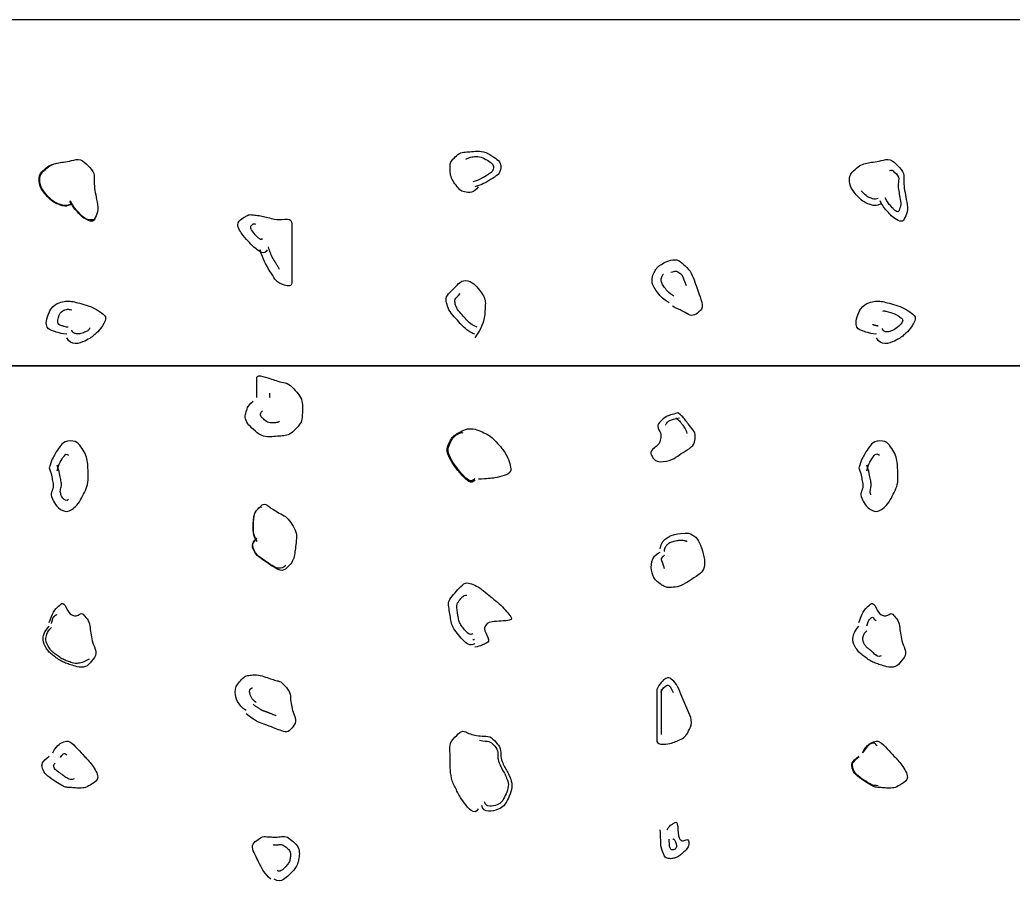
# Model space of a CAD drawing. Extents: x 636183 to 639890, y 299162 to 300538.
# Drawn here: x 638329 to 638380.5, y 300185.8 to 300230.9 of the extents above; entities that cross this region are included whole.
import ezdxf

# ---------------------------------------------------------------- set-up
doc = ezdxf.new("R2010")
doc.units = 0
doc.layers.add('Default', color=7, linetype='Continuous')

msp = doc.modelspace()

# ---------------------------------------------------------------- linework, layer by layer
at = {"layer": 'Default'}
for points in [[(638276.121, 300230.921), (638276.121, 300212.959), (638439.159, 300212.959), (638439.159, 300230.921), (638276.121, 300230.921)], [(638276.121, 300212.959), (638276.121, 300185.325), (638439.159, 300185.325), (638439.159, 300212.959), (638276.121, 300212.959)]]:
    msp.add_lwpolyline(points, dxfattribs=at)
for points, degree in [([(638352.784, 300222.262), (638352.613, 300221.936), (638351.943, 300221.93), (638351.687, 300222.262), (638351.459, 300222.56), (638351.331, 300222.866), (638351.324, 300223.174), (638351.319, 300223.355), (638351.332, 300223.543), (638351.505, 300223.722), (638351.8, 300224.027), (638352.109, 300224.058), (638352.417, 300224.086), (638352.834, 300224.124), (638353.285, 300224.017), (638353.695, 300223.722), (638353.977, 300223.52), (638353.947, 300222.983), (638353.695, 300222.81), (638353.357, 300222.578), (638352.995, 300222.373), (638352.599, 300222.262)], 3), ([(638331.632, 300221.323), (638331.459, 300221.243), (638331.247, 300221.255), (638331.066, 300221.323), (638330.767, 300221.434), (638330.523, 300221.635), (638330.317, 300221.882), (638330.029, 300222.23), (638329.943, 300222.886), (638330.317, 300223.195), (638330.56, 300223.395), (638330.833, 300223.459), (638331.107, 300223.51)], 3), ([(638331.623, 300221.35), (638331.456, 300221.272), (638331.25, 300221.284), (638331.075, 300221.35), (638330.783, 300221.46), (638330.545, 300221.656), (638330.345, 300221.898), (638330.065, 300222.237), (638329.979, 300222.865), (638330.345, 300223.174), (638330.627, 300223.412), (638330.942, 300223.491), (638331.257, 300223.54), (638331.671, 300223.604), (638332.166, 300223.745), (638332.535, 300223.356), (638332.914, 300222.956), (638332.829, 300222.512), (638332.899, 300222.08), (638332.976, 300221.605), (638333.099, 300221.068), (638332.899, 300220.62), (638332.795, 300220.389), (638332.336, 300220.614), (638332.169, 300220.802), (638331.966, 300221.03), (638331.755, 300221.254), (638331.623, 300221.532)], 3), ([(638352.146, 300223.685), (638352.24, 300223.747), (638352.335, 300223.78), (638352.431, 300223.798), (638352.752, 300223.857), (638353.103, 300223.745), (638353.421, 300223.517), (638353.588, 300223.398), (638353.57, 300223.08), (638353.421, 300222.978), (638353.138, 300222.784), (638352.836, 300222.613), (638352.505, 300222.52)], 3), ([(638373.626, 300221.35), (638373.459, 300221.272), (638373.254, 300221.284), (638373.078, 300221.35), (638372.786, 300221.46), (638372.548, 300221.656), (638372.348, 300221.898), (638372.068, 300222.237), (638371.982, 300222.865), (638372.348, 300223.174), (638372.63, 300223.412), (638372.945, 300223.491), (638373.26, 300223.54), (638373.675, 300223.604), (638374.169, 300223.745), (638374.538, 300223.356), (638374.918, 300222.956), (638374.832, 300222.512), (638374.902, 300222.08), (638374.979, 300221.605), (638375.103, 300221.068), (638374.902, 300220.62), (638374.799, 300220.389), (638374.339, 300220.614), (638374.172, 300220.802), (638373.969, 300221.03), (638373.758, 300221.254), (638373.626, 300221.532)], 3), ([(638374.112, 300223.11), (638374.174, 300223.108), (638374.237, 300223.137), (638374.299, 300223.084), (638374.654, 300222.778), (638374.541, 300222.391), (638374.598, 300222.036), (638374.652, 300221.703), (638374.739, 300221.326), (638374.598, 300221.012), (638374.563, 300220.934), (638374.408, 300221.008), (638374.352, 300221.072), (638374.181, 300221.263), (638374.002, 300221.45), (638373.891, 300221.684)], 3), ([(638373.523, 300221.654), (638373.418, 300221.606), (638373.289, 300221.613), (638373.179, 300221.654), (638372.968, 300221.733), (638372.797, 300221.875), (638372.652, 300222.05)], 3), ([(638332.926, 300220.583), (638332.757, 300220.518), (638332.328, 300220.577), (638332.153, 300220.777), (638331.949, 300221.008), (638331.732, 300221.236), (638331.598, 300221.518)], 3), ([(638341.838, 300218.978), (638341.693, 300218.696), (638341.16, 300219.093), (638340.924, 300219.344), (638340.607, 300219.684), (638340.165, 300220.348), (638340.56, 300220.62), (638340.732, 300220.739), (638340.92, 300220.824), (638341.108, 300220.802), (638341.412, 300220.766), (638341.717, 300220.697), (638342.02, 300220.62), (638342.397, 300220.525), (638343.114, 300220.641), (638343.114, 300220.256), (638343.114, 300219.891), (638343.114, 300219.526), (638343.114, 300219.16), (638343.114, 300218.552), (638343.114, 300217.944), (638343.114, 300217.336), (638343.114, 300217.026), (638342.368, 300217.256), (638342.202, 300217.521), (638341.911, 300217.985), (638341.625, 300218.454), (638341.472, 300218.978)], 3), ([(638341.576, 300219.57), (638341.532, 300219.484), (638341.369, 300219.605), (638341.297, 300219.681), (638341.135, 300219.852), (638340.907, 300220.198), (638341.113, 300220.33), (638341.12, 300220.335), (638341.128, 300220.338), (638341.136, 300220.337), (638341.164, 300220.333), (638341.193, 300220.327), (638341.221, 300220.321)], 3), ([(638342.481, 300217.97), (638342.25, 300218.349), (638342.02, 300218.719), (638341.896, 300219.14)], 2), ([(638362.681, 300216.243), (638362.378, 300216.426), (638362.143, 300216.682), (638361.951, 300216.973), (638361.781, 300217.229), (638361.799, 300217.607), (638361.951, 300217.884), (638362.037, 300218.041), (638362.164, 300218.158), (638362.315, 300218.248), (638362.635, 300218.441), (638363.112, 300218.515), (638363.409, 300218.248), (638363.807, 300217.89), (638363.978, 300217.425), (638364.139, 300216.973), (638364.278, 300216.579), (638364.495, 300215.944), (638364.139, 300215.695), (638363.879, 300215.513), (638363.507, 300215.75), (638363.227, 300215.879), (638363.104, 300215.935), (638362.979, 300215.985), (638362.863, 300216.061)], 3), ([(638362.766, 300217.829), (638362.898, 300217.85), (638363.041, 300217.912), (638363.167, 300217.829), (638363.418, 300217.664), (638363.458, 300217.379), (638363.563, 300217.134)], 3), ([(638352.599, 300214.601), (638352.322, 300214.733), (638352.101, 300214.898), (638351.869, 300215.149), (638351.536, 300215.509), (638351.224, 300215.876), (638351.142, 300216.243), (638351.075, 300216.539), (638351.399, 300216.862), (638351.687, 300217.154), (638351.989, 300217.46), (638352.511, 300217.311), (638352.784, 300216.973), (638353.024, 300216.673), (638353.161, 300216.369), (638353.147, 300216.061), (638353.124, 300215.516), (638352.985, 300214.949), (638352.599, 300214.419)], 3), ([(638362.93, 300216.588), (638362.698, 300216.728), (638362.518, 300216.923), (638362.37, 300217.145), (638362.265, 300217.304), (638362.275, 300217.54), (638362.37, 300217.709), (638362.374, 300217.716), (638362.38, 300217.721), (638362.386, 300217.726)], 3), ([(638331.439, 300214.601), (638331.19, 300214.633), (638330.943, 300214.702), (638330.709, 300214.783), (638330.24, 300214.945), (638330.597, 300216.072), (638331.075, 300216.243), (638331.365, 300216.346), (638331.692, 300216.319), (638331.987, 300216.243), (638332.435, 300216.126), (638332.899, 300215.96), (638333.263, 300215.695), (638333.565, 300215.474), (638333.19, 300214.857), (638332.899, 300214.601), (638332.527, 300214.274), (638331.644, 300213.975), (638331.439, 300214.419)], 3), ([(638352.721, 300214.967), (638352.501, 300215.071), (638352.324, 300215.203), (638352.139, 300215.402), (638351.879, 300215.682), (638351.638, 300215.967), (638351.572, 300216.252), (638351.538, 300216.402), (638351.702, 300216.564), (638351.849, 300216.712)], 3), ([(638373.442, 300214.601), (638373.193, 300214.633), (638372.947, 300214.702), (638372.712, 300214.783), (638372.243, 300214.945), (638372.6, 300216.072), (638373.078, 300216.243), (638373.368, 300216.346), (638373.695, 300216.319), (638373.99, 300216.243), (638374.439, 300216.126), (638374.902, 300215.96), (638375.266, 300215.695), (638375.568, 300215.474), (638375.193, 300214.857), (638374.902, 300214.601), (638374.53, 300214.274), (638373.648, 300213.975), (638373.442, 300214.419)], 3), ([(638331.506, 300214.965), (638331.386, 300214.98), (638331.268, 300215.013), (638331.156, 300215.052), (638330.891, 300215.144), (638331.09, 300215.789), (638331.363, 300215.874), (638331.472, 300215.908), (638331.591, 300215.897), (638331.701, 300215.874)], 3), ([(638373.771, 300215.805), (638373.813, 300215.819), (638373.858, 300215.815), (638373.9, 300215.805), (638374.193, 300215.735), (638374.49, 300215.622), (638374.725, 300215.45), (638374.849, 300215.36), (638374.693, 300215.107), (638374.573, 300215.001), (638374.358, 300214.814), (638373.852, 300214.641), (638373.734, 300214.895)], 3), ([(638332.622, 300214.937), (638332.623, 300214.777), (638331.804, 300214.54), (638331.685, 300214.822)], 2), ([(638373.523, 300215.031), (638373.427, 300215.044), (638373.333, 300215.071), (638373.244, 300215.103)], 2), ([(638341.29, 300211.317), (638341.29, 300211.621), (638341.29, 300211.925), (638341.29, 300212.229), (638341.29, 300212.533), (638341.918, 300212.319), (638342.202, 300212.229), (638342.582, 300212.108), (638342.963, 300212.061), (638343.296, 300211.683), (638343.611, 300211.326), (638343.675, 300210.949), (638343.662, 300210.587), (638343.651, 300210.279), (638343.592, 300209.973), (638343.296, 300209.675), (638343, 300209.377), (638342.693, 300209.335), (638342.384, 300209.311), (638341.966, 300209.278), (638341.525, 300209.302), (638341.108, 300209.675), (638340.8, 300209.951), (638340.665, 300210.304), (638340.742, 300210.587), (638340.794, 300210.777), (638340.924, 300210.977), (638341.108, 300211.135)], 3), ([(638341.967, 300211.317), (638341.967, 300211.395), (638341.967, 300211.473), (638341.967, 300211.552)], 2), ([(638342.476, 300210.078), (638342.434, 300210.047), (638342.391, 300210.032), (638342.347, 300210.025), (638342.109, 300209.989), (638341.852, 300210.019), (638341.613, 300210.235), (638341.52, 300210.318), (638341.482, 300210.423), (638341.504, 300210.509), (638341.515, 300210.55), (638341.543, 300210.594), (638341.583, 300210.628)], 3), ([(638363.137, 300210.527), (638363.315, 300210.408), (638363.446, 300210.259), (638363.584, 300210.078), (638363.801, 300209.793), (638364.063, 300209.469), (638364.033, 300209.184), (638363.995, 300208.823), (638363.49, 300208.536), (638363.137, 300208.289), (638362.762, 300208.026), (638361.984, 300207.94), (638361.792, 300208.289), (638361.649, 300208.548), (638362.184, 300208.864), (638362.241, 300209.184), (638362.292, 300209.47), (638362.014, 300209.836), (638362.241, 300210.078), (638362.496, 300210.349), (638362.813, 300210.436), (638363.137, 300210.527)], 3), ([(638362.506, 300209.894), (638362.507, 300209.901), (638362.501, 300209.908), (638362.506, 300209.914), (638362.682, 300210.17), (638362.968, 300210.203), (638363.229, 300210.276)], 3), ([(638363.026, 300210.262), (638363.162, 300210.172), (638363.263, 300210.063), (638363.367, 300209.921), (638363.482, 300209.766), (638363.589, 300209.603), (638363.604, 300209.447)], 3), ([(638352.62, 300207.057), (638352.433, 300206.768), (638351.904, 300207.302), (638351.651, 300207.639), (638351.343, 300208.048), (638351.1, 300208.564), (638351.273, 300208.959), (638351.376, 300209.194), (638351.593, 300209.4), (638351.851, 300209.537), (638352.208, 300209.726), (638352.63, 300209.692), (638352.982, 300209.537), (638353.355, 300209.372), (638353.65, 300209.099), (638353.919, 300208.786), (638354.262, 300208.388), (638354.609, 300207.409), (638354.11, 300207.266), (638353.675, 300207.142), (638353.232, 300207.11), (638352.788, 300207.077)], 3), ([(638330.527, 300207.669), (638330.638, 300208.064), (638330.84, 300208.426), (638331.075, 300208.763), (638331.285, 300209.065), (638331.94, 300209.093), (638332.169, 300208.763), (638332.41, 300208.415), (638332.517, 300208.047), (638332.535, 300207.669), (638332.555, 300207.246), (638332.549, 300206.814), (638332.351, 300206.391), (638332.171, 300206.009), (638331.898, 300205.632), (638331.623, 300205.479), (638331.372, 300205.34), (638330.864, 300205.676), (638330.709, 300206.027), (638330.576, 300206.328), (638330.768, 300206.643), (638330.709, 300206.939), (638330.66, 300207.184), (638330.618, 300207.43), (638330.527, 300207.669)], 3), ([(638352.599, 300207.121), (638352.424, 300206.85), (638351.926, 300207.352), (638351.687, 300207.669), (638351.39, 300208.065), (638351.157, 300208.563), (638351.324, 300208.945), (638351.421, 300209.168), (638351.616, 300209.386), (638351.869, 300209.493), (638351.905, 300209.508), (638351.942, 300209.5), (638351.978, 300209.493)], 3), ([(638372.53, 300207.669), (638372.641, 300208.064), (638372.843, 300208.426), (638373.078, 300208.763), (638373.288, 300209.065), (638373.943, 300209.093), (638374.172, 300208.763), (638374.413, 300208.415), (638374.52, 300208.047), (638374.538, 300207.669), (638374.559, 300207.246), (638374.553, 300206.814), (638374.354, 300206.391), (638374.174, 300206.009), (638373.901, 300205.632), (638373.626, 300205.479), (638373.375, 300205.34), (638372.867, 300205.676), (638372.712, 300206.027), (638372.58, 300206.328), (638372.771, 300206.643), (638372.712, 300206.939), (638372.663, 300207.184), (638372.621, 300207.43), (638372.53, 300207.669)], 3), ([(638330.932, 300207.52), (638331.015, 300207.814), (638331.144, 300208.087), (638331.34, 300208.335), (638331.38, 300208.386), (638331.476, 300208.374), (638331.529, 300208.335)], 3), ([(638372.935, 300207.52), (638373.018, 300207.814), (638373.152, 300208.086), (638373.343, 300208.335), (638373.396, 300208.404), (638373.527, 300208.392), (638373.596, 300208.335)], 3), ([(638331.522, 300206.041), (638331.438, 300205.905), (638331.18, 300206.124), (638331.139, 300206.271), (638331.074, 300206.509), (638331.187, 300206.758), (638331.139, 300206.992), (638331.084, 300207.269), (638331.035, 300207.548), (638330.932, 300207.819)], 3), ([(638373.143, 300206.271), (638373.09, 300206.497), (638373.191, 300206.759), (638373.143, 300206.992), (638373.086, 300207.268), (638373.039, 300207.548), (638372.935, 300207.819)], 3), ([(638341.29, 300203.837), (638341.13, 300204.129), (638341.096, 300204.448), (638341.108, 300204.749), (638341.122, 300205.068), (638341.204, 300205.403), (638341.472, 300205.661), (638341.678, 300205.859), (638341.982, 300205.613), (638342.202, 300205.479), (638342.544, 300205.271), (638342.877, 300205.115), (638343.114, 300204.749), (638343.375, 300204.346), (638343.347, 300203.892), (638343.296, 300203.474), (638343.257, 300203.155), (638343.184, 300202.829), (638342.932, 300202.562), (638342.648, 300202.259), (638342.164, 300202.519), (638341.838, 300202.744), (638341.535, 300202.953), (638341.232, 300203.184), (638341.108, 300203.474), (638341.039, 300203.635), (638341.134, 300203.883), (638341.29, 300204.022)], 3), ([(638341.306, 300203.847), (638341.147, 300204.135), (638341.111, 300204.451), (638341.124, 300204.749), (638341.138, 300205.062), (638341.201, 300205.42), (638341.484, 300205.643), (638341.498, 300205.654), (638341.517, 300205.636), (638341.532, 300205.629)], 3), ([(638342.805, 300202.601), (638342.537, 300202.373), (638342.135, 300202.563), (638341.845, 300202.76), (638341.543, 300202.964), (638341.248, 300203.193), (638341.127, 300203.478), (638341.06, 300203.635), (638341.153, 300203.876), (638341.304, 300204.01)], 3), ([(638362.225, 300203.474), (638362.28, 300204.07), (638363.544, 300204.375), (638363.865, 300204.204), (638364.258, 300203.993), (638364.698, 300202.45), (638364.049, 300202.014), (638363.639, 300201.738), (638363.204, 300201.496), (638362.771, 300201.468), (638362.592, 300201.456), (638362.402, 300201.522), (638362.225, 300201.65), (638361.721, 300202.013), (638361.714, 300203.093), (638362.225, 300203.292)], 3), ([(638362.435, 300203.326), (638362.474, 300203.758), (638363.382, 300203.979), (638363.623, 300203.853)], 2), ([(638362.444, 300202.442), (638362.385, 300202.666), (638362.234, 300202.998), (638362.444, 300203.133)], 2), ([(638352.599, 300198.548), (638352.355, 300198.379), (638351.937, 300198.773), (638351.687, 300199.096), (638351.457, 300199.394), (638351.373, 300199.695), (638351.324, 300200.008), (638351.268, 300200.361), (638351.2, 300200.746), (638351.505, 300201.102), (638351.798, 300201.443), (638352.121, 300201.754), (638352.417, 300201.65), (638352.784, 300201.521), (638353.147, 300201.215), (638353.511, 300200.92), (638353.868, 300200.631), (638354.203, 300200.285), (638354.423, 300200.008), (638354.661, 300199.71), (638353.304, 300199.73), (638353.147, 300199.46), (638353.044, 300199.282), (638353.425, 300198.685), (638353.147, 300198.548), (638352.972, 300198.461), (638352.789, 300198.4), (638352.599, 300198.366)], 3), ([(638352.503, 300199.057), (638352.367, 300198.963), (638352.136, 300199.182), (638351.998, 300199.361), (638351.824, 300199.587), (638351.759, 300199.815), (638351.722, 300200.052), (638351.681, 300200.313), (638351.643, 300200.6), (638351.858, 300200.862), (638351.961, 300200.988), (638352.077, 300201.068), (638352.196, 300201.065)], 3), ([(638330.527, 300199.642), (638330.636, 300199.986), (638330.833, 300200.334), (638331.075, 300200.556), (638331.282, 300200.746), (638331.544, 300200.08), (638331.805, 300200.008), (638331.961, 300199.965), (638332.217, 300200.167), (638332.351, 300200.008), (638332.634, 300199.672), (638332.645, 300199.289), (638332.717, 300198.914), (638332.797, 300198.498), (638333.043, 300198.034), (638332.717, 300197.636), (638332.434, 300197.29), (638331.959, 300197.343), (638331.623, 300197.454), (638331.376, 300197.536), (638331.132, 300197.648), (638330.893, 300197.818), (638330.666, 300197.979), (638330.476, 300198.154), (638330.345, 300198.366), (638330.157, 300198.669), (638330.256, 300199.183), (638330.527, 300199.46)], 3), ([(638372.53, 300199.642), (638372.639, 300199.986), (638372.837, 300200.334), (638373.078, 300200.556), (638373.285, 300200.746), (638373.547, 300200.08), (638373.808, 300200.008), (638373.964, 300199.965), (638374.22, 300200.167), (638374.354, 300200.008), (638374.637, 300199.672), (638374.648, 300199.289), (638374.72, 300198.914), (638374.8, 300198.498), (638375.046, 300198.034), (638374.72, 300197.636), (638374.437, 300197.29), (638373.962, 300197.343), (638373.626, 300197.454), (638373.379, 300197.536), (638373.135, 300197.648), (638372.896, 300197.818), (638372.67, 300197.979), (638372.48, 300198.154), (638372.348, 300198.366), (638372.16, 300198.669), (638372.26, 300199.183), (638372.53, 300199.46)], 3), ([(638330.642, 300199.596), (638330.693, 300199.768), (638330.747, 300199.97), (638330.916, 300200.054)], 2), ([(638372.94, 300199.474), (638372.992, 300199.639), (638373.084, 300199.832), (638373.203, 300199.913), (638373.265, 300199.957), (638373.342, 300199.784), (638373.419, 300199.75)], 3), ([(638332.595, 300197.74), (638332.313, 300197.585), (638331.934, 300197.484), (638331.641, 300197.581), (638331.413, 300197.656), (638331.186, 300197.761), (638330.964, 300197.919), (638330.763, 300198.063), (638330.593, 300198.219), (638330.476, 300198.407), (638330.307, 300198.68), (638330.396, 300199.144), (638330.64, 300199.393)], 3), ([(638352.595, 300198.771), (638352.567, 300198.757), (638352.538, 300198.747), (638352.507, 300198.741)], 2), ([(638373.693, 300197.91), (638373.526, 300197.814), (638373.323, 300198.047), (638373.154, 300198.179), (638373.021, 300198.284), (638372.899, 300198.386), (638372.818, 300198.516), (638372.697, 300198.709), (638372.76, 300199.039), (638372.933, 300199.216)], 3), ([(638340.742, 300195.082), (638340.306, 300195.356), (638340.064, 300196.143), (638340.378, 300196.542), (638340.515, 300196.716), (638340.711, 300196.878), (638340.924, 300196.906), (638341.285, 300196.953), (638341.662, 300196.846), (638342.02, 300196.724), (638342.283, 300196.634), (638342.542, 300196.597), (638342.75, 300196.36), (638343.045, 300196.024), (638343.037, 300195.636), (638343.114, 300195.264), (638343.187, 300194.912), (638343.387, 300194.498), (638343.114, 300194.17), (638342.886, 300193.897), (638342.479, 300194.062), (638342.202, 300194.17), (638341.706, 300194.363), (638341.182, 300194.542), (638340.742, 300194.9)], 3), ([(638362.041, 300196.176), (638362.175, 300196.465), (638362.581, 300196.873), (638362.771, 300196.724), (638363.077, 300196.484), (638363.303, 300195.92), (638363.501, 300195.446), (638363.699, 300194.973), (638363.926, 300194.448), (638363.683, 300193.988), (638363.531, 300193.702), (638363.223, 300193.544), (638362.953, 300193.44), (638362.678, 300193.335), (638362.041, 300193.312), (638362.041, 300193.622), (638362.041, 300193.987), (638362.041, 300194.353), (638362.041, 300194.718), (638362.041, 300195.204), (638362.041, 300195.69), (638362.041, 300196.176)], 3), ([(638341.267, 300195.504), (638341.04, 300195.632), (638340.859, 300196.2), (638341.076, 300196.261)], 2), ([(638362.255, 300196.026), (638362.336, 300196.2), (638362.586, 300196.457), (638362.695, 300196.356), (638362.774, 300196.281), (638362.835, 300196.133), (638362.895, 300196.006)], 3), ([(638362.29, 300193.827), (638362.29, 300194.124), (638362.29, 300194.421), (638362.29, 300194.718), (638362.29, 300195.204), (638362.29, 300195.69), (638362.29, 300196.176)], 3), ([(638342.308, 300194.799), (638341.899, 300194.969), (638341.467, 300195.11), (638341.104, 300195.402)], 2), ([(638352.784, 300189.974), (638352.588, 300189.596), (638351.929, 300190.424), (638351.687, 300190.886), (638351.402, 300191.432), (638351.326, 300191.983), (638351.324, 300192.528), (638351.322, 300192.959), (638351.275, 300193.399), (638351.687, 300193.806), (638351.97, 300194.086), (638352.304, 300193.864), (638352.599, 300193.806), (638352.974, 300193.733), (638353.399, 300193.77), (638353.695, 300193.44), (638353.991, 300193.111), (638353.912, 300192.693), (638354.059, 300192.346), (638354.164, 300192.101), (638354.323, 300191.861), (638354.423, 300191.616), (638354.581, 300191.229), (638354.452, 300190.736), (638354.241, 300190.338), (638354.031, 300189.941), (638353.04, 300189.734), (638352.965, 300190.156)], 3), ([(638330.709, 300192.892), (638330.85, 300193.132), (638331.062, 300193.374), (638331.257, 300193.44), (638331.587, 300193.553), (638332.01, 300193.066), (638332.351, 300192.71), (638332.741, 300192.303), (638333.198, 300191.548), (638332.717, 300191.25), (638332.419, 300191.066), (638332.106, 300191.044), (638331.805, 300191.068), (638331.561, 300191.088), (638331.318, 300191.099), (638331.075, 300191.25), (638330.658, 300191.511), (638330.239, 300191.832), (638330.163, 300192.164), (638330.125, 300192.333), (638330.329, 300192.568), (638330.527, 300192.71)], 3), ([(638352.853, 300193.544), (638353.095, 300193.486), (638353.367, 300193.513), (638353.562, 300193.307), (638353.843, 300193.009), (638353.764, 300192.606), (638353.903, 300192.282), (638354.002, 300192.049), (638354.155, 300191.821), (638354.25, 300191.589), (638354.387, 300191.255), (638354.275, 300190.83), (638354.094, 300190.488), (638353.931, 300190.181), (638353.164, 300190.02), (638353.106, 300190.348)], 3), ([(638372.712, 300192.892), (638372.853, 300193.132), (638373.065, 300193.374), (638373.26, 300193.44), (638373.591, 300193.553), (638374.013, 300193.066), (638374.354, 300192.71), (638374.744, 300192.303), (638375.201, 300191.548), (638374.72, 300191.25), (638374.423, 300191.066), (638374.109, 300191.044), (638373.808, 300191.068), (638373.564, 300191.088), (638373.321, 300191.099), (638373.078, 300191.25), (638372.661, 300191.511), (638372.242, 300191.832), (638372.166, 300192.164), (638372.128, 300192.333), (638372.333, 300192.568), (638372.53, 300192.71)], 3), ([(638372.74, 300192.876), (638372.874, 300193.105), (638373.073, 300193.358), (638373.265, 300193.399), (638373.332, 300193.413), (638373.411, 300193.321), (638373.481, 300193.256)], 3), ([(638331.107, 300192.639), (638331.161, 300192.73), (638331.241, 300192.832), (638331.317, 300192.846), (638331.353, 300192.853), (638331.396, 300192.803), (638331.434, 300192.768)], 3), ([(638373.53, 300191.17), (638373.384, 300191.189), (638373.239, 300191.193), (638373.094, 300191.28), (638372.691, 300191.523), (638372.281, 300191.844), (638372.205, 300192.167), (638372.168, 300192.327), (638372.363, 300192.551), (638372.551, 300192.685)], 3), ([(638331.816, 300191.54), (638331.678, 300191.472), (638331.461, 300191.551), (638331.31, 300191.667), (638331.083, 300191.841), (638330.8, 300192.02), (638330.755, 300192.222), (638330.747, 300192.259), (638330.792, 300192.311), (638330.836, 300192.342)], 3), ([(638362.589, 300188.881), (638362.644, 300189.048), (638362.857, 300189.186), (638362.953, 300189.244), (638363.136, 300189.356), (638363.155, 300188.444), (638363.319, 300188.333), (638363.379, 300188.291), (638363.649, 300188.413), (638363.683, 300188.333), (638363.737, 300188.205), (638363.653, 300187.927), (638363.501, 300187.785), (638363.327, 300187.622), (638363.145, 300187.471), (638362.953, 300187.421), (638362.784, 300187.376), (638362.491, 300187.414), (638362.407, 300187.603), (638362.218, 300188.026), (638362.258, 300188.451), (638362.225, 300188.881)], 3), ([(638342.02, 300186.327), (638341.684, 300186.636), (638341.485, 300187.04), (638341.29, 300187.421), (638341.155, 300187.685), (638340.992, 300188.102), (638341.29, 300188.333), (638341.594, 300188.568), (638341.898, 300188.517), (638342.202, 300188.514), (638342.506, 300188.512), (638342.81, 300188.586), (638343.114, 300188.333), (638343.435, 300188.065), (638343.522, 300187.712), (638343.478, 300187.421), (638343.43, 300187.105), (638343.233, 300186.798), (638342.932, 300186.509), (638342.719, 300186.304), (638342.395, 300186.189), (638342.202, 300186.327)], 3), ([(638362.877, 300188.386), (638362.912, 300188.526), (638363.105, 300188.056), (638363.052, 300187.953), (638363.03, 300187.911), (638362.951, 300187.866), (638362.895, 300187.851), (638362.851, 300187.84), (638362.778, 300187.85), (638362.757, 300187.897), (638362.686, 300188.062), (638362.701, 300188.228), (638362.688, 300188.395)], 3), ([(638342.145, 300188.093), (638342.164, 300188.107), (638342.183, 300188.104), (638342.202, 300188.105), (638342.409, 300188.109), (638342.615, 300188.152), (638342.822, 300187.98), (638343.006, 300187.827), (638343.057, 300187.625), (638343.031, 300187.458), (638343, 300187.25), (638342.869, 300187.049), (638342.672, 300186.859), (638342.577, 300186.767), (638342.431, 300186.714), (638342.345, 300186.776)], 3), ([(638342.317, 300186.608), (638342.316, 300186.609), (638342.314, 300186.611), (638342.313, 300186.612)], 2)]:
    msp.add_open_spline(points, degree=degree, dxfattribs=at)

doc.saveas('drawing.dxf')
